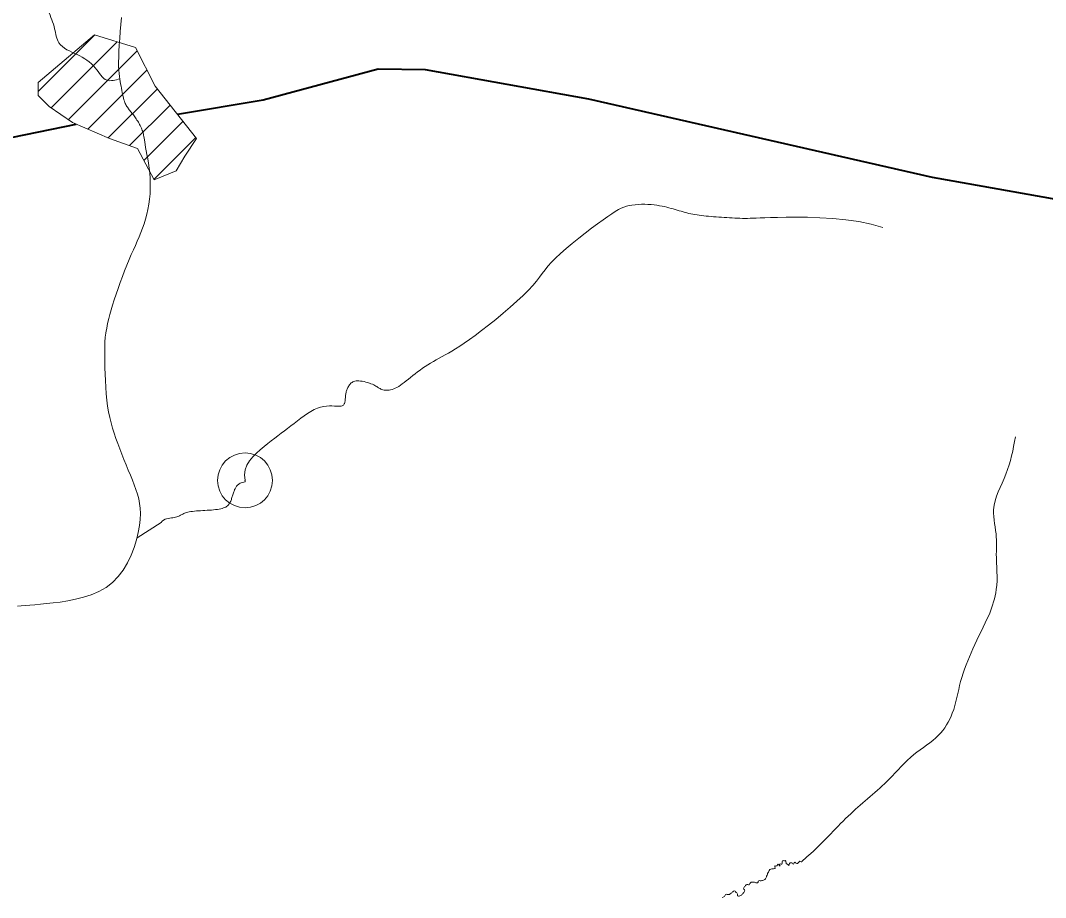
# Model space of a CAD drawing. Extents: x 553962 to 842807, y 8883888 to 9032388.
# Drawn here: x 605543 to 607039, y 8911165 to 8912445 of the extents above; entities that cross this region are included whole.
import ezdxf

# ---------------------------------------------------------------- set-up
doc = ezdxf.new("R2010")
doc.units = 0
doc.header["$LTSCALE"] = 160
doc.header["$PDMODE"] = 32
doc.header["$PDSIZE"] = 80
doc.layers.add('6', color=7, linetype='Continuous', lineweight=13)

msp = doc.modelspace()

# ---------------------------------------------------------------- linework, layer by layer
at = {"layer": '6'}
for p, q in [((605569.1, 8912340.8), (605651.9, 8912423.6)), ((605587.8, 8912317.1), (605684.3, 8912413.5)), ((605613, 8912299.8), (605713.6, 8912400.4)), ((605641.7, 8912286.1), (605727.8, 8912372.3)), ((605671.4, 8912273.4), (605742.9, 8912344.9)), ((605702.5, 8912262), (605761.6, 8912321.2)), ((605723.3, 8912240.4), (605780.4, 8912297.5)), ((605738, 8912212.7), (605799.2, 8912273.8)), ((605867, 8911770.6), (605869, 8911771.1))]:
    msp.add_line(p, q, dxfattribs=at)
for points in [[(605724, 8912270.4), (605723.5, 8912273), (605723.2, 8912275.2), (605722.8, 8912277.2), (605722.5, 8912279), (605722.1, 8912280.7), (605721.6, 8912282.5), (605721, 8912284.2), (605720.3, 8912285.9), (605719.6, 8912287.7), (605718.8, 8912289.4), (605718, 8912291.2), (605717.1, 8912292.9), (605716.2, 8912294.5), (605715.2, 8912296.2), (605714.2, 8912297.8), (605713.2, 8912299.4), (605712.2, 8912301), (605711.2, 8912302.5), (605710.2, 8912303.9), (605709.1, 8912305.4), (605708, 8912306.8), (605707, 8912308.1), (605705.9, 8912309.4), (605704.9, 8912310.7), (605703.9, 8912312), (605702.9, 8912313.2), (605701.9, 8912314.4), (605701, 8912315.6), (605700.1, 8912316.8), (605699.2, 8912318), (605698.4, 8912319.2), (605697.6, 8912320.5), (605696.9, 8912321.9), (605696.2, 8912323.4), (605695.5, 8912325.1), (605694.8, 8912326.9), (605694.2, 8912329), (605693.5, 8912331.3), (605692.9, 8912333.9), (605692.3, 8912336.6), (605691.7, 8912339.5), (605691.1, 8912342.6), (605690.5, 8912345.8), (605689.9, 8912349), (605689.3, 8912352.3), (605688.7, 8912355.7), (605688.1, 8912359.2), (605687.5, 8912363), (605687, 8912367.3), (605686.6, 8912372.1), (605686.4, 8912377.6), (605686.3, 8912383.9), (605686.5, 8912391.2), (605686.8, 8912399.5), (605687.4, 8912408.7), (605688.1, 8912418.5), (605688.9, 8912428.7), (605689.8, 8912439), (605690.7, 8912449.2)], [(605581.2, 8911593.9), (605590.8, 8911594.9), (605601.2, 8911596.2), (605612.2, 8911597.9), (605623.7, 8911600.2), (605635.2, 8911603.1), (605646.6, 8911606.9), (605657.6, 8911611.6), (605668, 8911617.5), (605677.5, 8911624.7), (605685.9, 8911633.2), (605693.2, 8911642.9), (605699.5, 8911653.4), (605704.7, 8911664.4), (605709, 8911675.6), (605712.5, 8911686.8), (605715, 8911697.6), (605716.8, 8911707.7), (605717.8, 8911716.8), (605718.2, 8911725.2), (605717.9, 8911732.9), (605717, 8911740.1), (605715.7, 8911746.9), (605713.9, 8911753.6), (605711.7, 8911760.2), (605709.2, 8911767), (605706.5, 8911774), (605703.6, 8911781.3), (605700.5, 8911788.8), (605697.4, 8911796.4), (605694.2, 8911804.1), (605691.1, 8911811.9), (605688, 8911819.6), (605685.1, 8911827.3), (605682.3, 8911834.8), (605679.8, 8911842.3), (605677.5, 8911849.9), (605675.3, 8911857.6), (605673.5, 8911865.4), (605671.8, 8911873.5), (605670.4, 8911881.9), (605669.2, 8911890.8), (605668.3, 8911900.1), (605667.6, 8911909.6), (605667.1, 8911919.2), (605666.7, 8911928.7), (605666.5, 8911937.8), (605666.4, 8911946.3), (605666.3, 8911954), (605666.3, 8911960.7), (605666.3, 8911966.2), (605666.3, 8911970.7), (605666.4, 8911974.4), (605666.5, 8911977.5), (605666.7, 8911980.3), (605666.9, 8911982.8), (605667.2, 8911985.4), (605667.7, 8911988.3), (605668.2, 8911991.6), (605669, 8911995.4), (605669.8, 8911999.8), (605670.9, 8912004.6), (605672.2, 8912010), (605673.8, 8912015.9), (605675.6, 8912022.4), (605677.7, 8912029.5), (605680.1, 8912037.2), (605682.8, 8912045.3), (605685.6, 8912053.7), (605688.7, 8912062.3), (605691.9, 8912071), (605695.1, 8912079.5), (605698.4, 8912087.8), (605701.6, 8912095.7), (605704.8, 8912103), (605707.9, 8912109.9), (605710.8, 8912116.5), (605713.7, 8912122.9), (605716.4, 8912129.1), (605719, 8912135.3), (605721.4, 8912141.6), (605723.6, 8912148.1), (605725.6, 8912154.9), (605727.5, 8912161.9), (605729, 8912169.1), (605730.4, 8912176.5), (605731.4, 8912184.1), (605732.2, 8912191.7), (605732.6, 8912199.3), (605732.6, 8912207), (605732.4, 8912214.6), (605731.8, 8912222.1), (605731, 8912229.4), (605730, 8912236.3), (605728.9, 8912242.9), (605727.8, 8912249), (605726.8, 8912254.6), (605725.8, 8912259.5), (605725.1, 8912263.8), (605724.5, 8912267.3), (605724, 8912270.4)], [(606145.7, 8911947), (606149.8, 8911949.4), (606154.1, 8911951.8), (606158.5, 8911954.2), (606162.9, 8911956.7), (606167.6, 8911959.3), (606172.6, 8911962.2), (606178, 8911965.4), (606184, 8911969.3), (606190.7, 8911973.7), (606198.2, 8911979), (606206.6, 8911985.1), (606216, 8911992.2), (606226.1, 8912000.2), (606236.6, 8912008.6), (606247.2, 8912017.4), (606257.6, 8912026.3), (606267.5, 8912035), (606276.5, 8912043.4), (606284.3, 8912051.1), (606290.7, 8912057.9), (606296, 8912064.2), (606300.5, 8912069.9), (606304.5, 8912075.3), (606308.5, 8912080.7), (606312.8, 8912086.1), (606317.8, 8912091.8), (606323.7, 8912098), (606330.9, 8912104.7), (606339.2, 8912111.9), (606348.1, 8912119.4), (606357.6, 8912126.9), (606367.1, 8912134.3), (606376.4, 8912141.4), (606385.1, 8912147.9), (606393.1, 8912153.7), (606400, 8912158.6), (606405.8, 8912162.7), (606411, 8912166.1), (606415.5, 8912168.8)], [(606415.5, 8912168.8), (606419.5, 8912170.9), (606423.4, 8912172.5), (606427.2, 8912173.8), (606431.1, 8912174.7), (606435.3, 8912175.4), (606439.8, 8912175.9), (606444.4, 8912176.3), (606449.2, 8912176.4), (606453.9, 8912176.4), (606458.6, 8912176.2), (606463.2, 8912176), (606467.6, 8912175.6), (606471.7, 8912175), (606475.6, 8912174.4), (606479.3, 8912173.8), (606482.8, 8912173), (606486.1, 8912172.2), (606489.3, 8912171.4), (606492.4, 8912170.5), (606495.4, 8912169.6), (606498.4, 8912168.7), (606501.3, 8912167.9), (606504.2, 8912167), (606507, 8912166.2), (606509.9, 8912165.4), (606512.7, 8912164.6), (606515.6, 8912163.8), (606518.4, 8912163.2), (606521.3, 8912162.5), (606524.3, 8912161.9), (606527.2, 8912161.4), (606530.3, 8912160.9), (606533.4, 8912160.4), (606536.7, 8912160), (606540, 8912159.6), (606543.5, 8912159.2), (606547, 8912158.9), (606550.7, 8912158.6), (606554.5, 8912158.3)], [(606554.5, 8912158.3), (606558.4, 8912158), (606562.2, 8912157.8), (606566.1, 8912157.5), (606570, 8912157.2), (606573.9, 8912157), (606577.7, 8912156.8), (606581.5, 8912156.5), (606585.2, 8912156.3), (606589, 8912156.1), (606592.7, 8912156), (606596.4, 8912155.9), (606600.1, 8912155.8), (606603.8, 8912155.9), (606607.6, 8912156), (606611.7, 8912156.2), (606616.5, 8912156.4), (606622.2, 8912156.6), (606629.1, 8912156.9), (606637.5, 8912157.1), (606647.8, 8912157.3), (606660.2, 8912157.5), (606674.9, 8912157.6), (606691.5, 8912157.5), (606709.4, 8912156.9), (606728.2, 8912155.8), (606747.3, 8912154), (606766.3, 8912151.3), (606784.5, 8912147.5), (606801.4, 8912142.5)], [(606052.2, 8911915.6), (606054.6, 8911914.7), (606056.8, 8911913.8), (606058.6, 8911913), (606060.3, 8911912.1), (606061.7, 8911911.3), (606063, 8911910.4), (606064.2, 8911909.7), (606065.4, 8911908.9), (606066.6, 8911908.2), (606067.8, 8911907.5), (606069.1, 8911906.9), (606070.6, 8911906.3), (606072.1, 8911905.8), (606073.7, 8911905.5), (606075.5, 8911905.2), (606077.3, 8911905.1), (606079.2, 8911905.2), (606081.2, 8911905.4), (606083.2, 8911905.8), (606085.4, 8911906.4), (606087.7, 8911907.2), (606090, 8911908.2), (606092.4, 8911909.3), (606095, 8911910.8), (606097.6, 8911912.4), (606100.3, 8911914.3), (606103.2, 8911916.4), (606106.1, 8911918.8), (606109.2, 8911921.2), (606112.4, 8911923.8), (606115.6, 8911926.5), (606119, 8911929.2), (606122.5, 8911931.9), (606126.1, 8911934.6), (606129.8, 8911937.2), (606133.6, 8911939.7), (606137.5, 8911942.2), (606141.6, 8911944.6), (606145.7, 8911947)], [(606015.7, 8911885.1), (606016.1, 8911886), (606016.4, 8911887), (606016.6, 8911888.1), (606016.8, 8911889.2), (606016.9, 8911890.4), (606017, 8911891.6), (606017.1, 8911892.8), (606017.2, 8911894.1), (606017.3, 8911895.4), (606017.4, 8911896.7), (606017.6, 8911898), (606017.8, 8911899.2), (606018, 8911900.5), (606018.3, 8911901.8), (606018.6, 8911903.1), (606019, 8911904.3), (606019.4, 8911905.6), (606019.9, 8911906.9), (606020.4, 8911908.2), (606021, 8911909.4), (606021.6, 8911910.6), (606022.3, 8911911.8), (606023.1, 8911912.9), (606024, 8911914), (606024.9, 8911915), (606025.9, 8911915.9), (606027, 8911916.7), (606028.2, 8911917.4), (606029.6, 8911918), (606031.1, 8911918.4), (606032.8, 8911918.7), (606034.8, 8911918.9), (606036.9, 8911918.8), (606039.2, 8911918.6), (606041.7, 8911918.2), (606044.4, 8911917.7), (606047, 8911917.1), (606049.7, 8911916.4), (606052.2, 8911915.6)], [(605870.8, 8911773.7), (605870, 8911781.7), (605871, 8911789.1), (605873.5, 8911796), (605877.3, 8911802.3), (605882.1, 8911808.1), (605887.4, 8911813.4), (605893, 8911818.4), (605898.7, 8911823), (605904.1, 8911827.3), (605909.2, 8911831.3), (605914.1, 8911835.1), (605918.9, 8911838.8), (605923.6, 8911842.4), (605928.2, 8911845.9), (605932.8, 8911849.5), (605937.5, 8911853.1), (605942.3, 8911856.8), (605947.2, 8911860.6), (605952.1, 8911864.4), (605957, 8911867.9), (605961.9, 8911871.3), (605966.8, 8911874.3), (605971.7, 8911876.9), (605976.5, 8911879), (605981.1, 8911880.4), (605985.6, 8911881.4), (605989.9, 8911882), (605994, 8911882.2), (605997.7, 8911882.2), (606001.2, 8911882.1), (606004.3, 8911881.9), (606006.9, 8911881.8), (606009.2, 8911881.9), (606011, 8911882.1), (606012.5, 8911882.4), (606013.6, 8911882.9), (606014.5, 8911883.6), (606015.2, 8911884.3), (606015.7, 8911885.1)], [(605869, 8911771.1), (605870.8, 8911771.3), (605870.8, 8911773.7)], [(605830.5, 8911731.3), (605833, 8911731.7), (605835.4, 8911732.2), (605837.5, 8911732.7), (605839.4, 8911733.4), (605841.1, 8911734.1), (605842.6, 8911734.8), (605844, 8911735.7), (605845.2, 8911736.6), (605846.2, 8911737.6), (605847.1, 8911738.6), (605847.9, 8911739.7), (605848.7, 8911740.8), (605849.3, 8911742), (605849.9, 8911743.3), (605850.4, 8911744.5), (605850.9, 8911745.8), (605851.3, 8911747.2), (605851.8, 8911748.5), (605852.2, 8911749.9), (605852.6, 8911751.3), (605853.1, 8911752.8), (605853.5, 8911754.2), (605854, 8911755.5), (605854.4, 8911756.8), (605854.8, 8911758.1), (605855.3, 8911759.3), (605855.7, 8911760.5), (605856.2, 8911761.5), (605856.7, 8911762.5), (605857.2, 8911763.5), (605857.8, 8911764.4), (605858.5, 8911765.3), (605859.3, 8911766.1), (605860.2, 8911767), (605861.2, 8911767.8), (605862.4, 8911768.6), (605863.8, 8911769.4), (605865.3, 8911770.1), (605867, 8911770.6)], [(605713.7, 8911690), (605748.5, 8911712.3), (605750.1, 8911714.3), (605752, 8911715.8), (605754.2, 8911716.9), (605756.5, 8911717.7), (605758.8, 8911718.2), (605761.2, 8911718.6), (605763.5, 8911718.8), (605765.7, 8911719.1), (605767.7, 8911719.5), (605769.5, 8911719.9), (605771.1, 8911720.3), (605772.6, 8911720.9), (605774.1, 8911721.4), (605775.4, 8911722), (605776.6, 8911722.7), (605777.8, 8911723.3), (605779, 8911723.9), (605780.2, 8911724.5), (605781.4, 8911725.1), (605782.7, 8911725.7), (605784.1, 8911726.3), (605785.7, 8911726.8), (605787.5, 8911727.3), (605789.5, 8911727.7), (605791.8, 8911728.1), (605794.3, 8911728.4), (605797, 8911728.7), (605799.8, 8911729), (605802.8, 8911729.2), (605806, 8911729.4), (605809.1, 8911729.6), (605812.3, 8911729.8), (605815.5, 8911730), (605818.7, 8911730.2), (605821.8, 8911730.4), (605824.8, 8911730.7), (605827.7, 8911731), (605830.5, 8911731.3)], [(605538.9, 8911590.2), (605544.4, 8911590.7), (605550.4, 8911591.2), (605557.1, 8911591.8), (605564.4, 8911592.3), (605572.4, 8911593.1), (605581.2, 8911593.9)], [(606652.9, 8911213.8), (606651.8, 8911214.3), (606650.8, 8911213.8), (606650.4, 8911212.7), (606651.2, 8911212.2), (606651.3, 8911211.2), (606650.2, 8911211.3), (606649.9, 8911212.4), (606649.4, 8911213.3), (606648.5, 8911213.9), (606647.6, 8911213), (606647.3, 8911211.8), (606646.5, 8911211.1), (606645.3, 8911210.9), (606644.4, 8911211.4), (606643.6, 8911210.6), (606643.7, 8911209.5), (606644.2, 8911208.6), (606644.3, 8911207.6), (606643.2, 8911207.3), (606641.9, 8911207.1), (606640.8, 8911207), (606639.5, 8911207), (606637.9, 8911206.5), (606636.5, 8911205.9), (606635.4, 8911204.5), (606634.8, 8911203.5), (606634.3, 8911202.3), (606633.9, 8911201.4), (606633.3, 8911199.9), (606632.9, 8911198.8), (606632.4, 8911197.6), (606631.8, 8911196.3), (606631.4, 8911195.3), (606631.2, 8911194.3), (606630.7, 8911193.1), (606629.9, 8911192.3), (606629.2, 8911191.6), (606628.3, 8911190.8), (606627.2, 8911190.2), (606626, 8911189.8), (606625, 8911189.7), (606623.8, 8911189.5), (606622.6, 8911189.5), (606621.3, 8911189.8), (606620.3, 8911189.4), (606619.6, 8911188.7), (606619.2, 8911187.4), (606618.5, 8911186.6), (606617.3, 8911186.6), (606616.1, 8911186.7), (606615, 8911187.1), (606614, 8911187.4), (606612.9, 8911187.6), (606611.3, 8911187.7), (606610.1, 8911187.6), (606609, 8911187.4), (606608.3, 8911186.6), (606607.4, 8911185.6), (606606.9, 8911184.6), (606606.2, 8911183.7), (606605.2, 8911183.6), (606604.2, 8911184.1), (606603.1, 8911183.9), (606602.1, 8911183.5), (606601.1, 8911182.6), (606600.4, 8911181.8), (606599.6, 8911181), (606598.9, 8911180.1), (606598.4, 8911179.1), (606598.2, 8911178), (606598.7, 8911177.1), (606599.6, 8911176.3), (606599.8, 8911175.2), (606599.6, 8911174.1), (606599.2, 8911173.2), (606598.5, 8911172.3), (606597.3, 8911171.1), (606596.5, 8911170.1), (606595.8, 8911169.3), (606594.9, 8911168.7), (606593.9, 8911168.1), (606592.9, 8911167.6), (606591.6, 8911167.2), (606590.6, 8911167), (606589.5, 8911167.7), (606589.4, 8911168.8), (606589.3, 8911169.9), (606588.6, 8911170.8), (606588.2, 8911171.8), (606587.5, 8911172.6), (606586.6, 8911173.3), (606585.9, 8911174.2), (606584.6, 8911174.7), (606583.6, 8911174.3), (606582.7, 8911173.5), (606581.6, 8911172.7), (606580.8, 8911172.1), (606580, 8911171.4), (606578.8, 8911170.4), (606577.5, 8911169.5)], [(606685, 8911219.6), (606684.4, 8911219.2), (606683.7, 8911218.2), (606683.1, 8911217.3), (606682.1, 8911216.9), (606681.3, 8911217.6), (606680.3, 8911218), (606679.3, 8911217.1), (606678.4, 8911216.3), (606677.7, 8911215.5), (606676.8, 8911214.9), (606675.8, 8911214.8), (606674.8, 8911215.2), (606674, 8911215.8), (606673.1, 8911216.5), (606672, 8911215.9), (606671.4, 8911214.7), (606671.1, 8911213.7), (606670.1, 8911214), (606669.3, 8911215.3), (606668.4, 8911215.8), (606667.2, 8911215.8), (606666.2, 8911215.6), (606665.3, 8911214.9), (606664.7, 8911213.8), (606664.5, 8911212.7), (606663.7, 8911212), (606663.2, 8911213), (606662, 8911213.6), (606660.9, 8911214), (606660.1, 8911214.9), (606660.1, 8911215.9), (606660, 8911217), (606659.6, 8911218), (606659, 8911219.1), (606657.9, 8911218.8), (606657, 8911218.5), (606655.9, 8911219.1), (606655.1, 8911218.5), (606654.4, 8911217.3), (606654.3, 8911216), (606654.3, 8911214.8), (606654.1, 8911213.8), (606652.9, 8911213.8)], [(606577.5, 8911169.5), (606576.3, 8911169.3), (606575.2, 8911169.3), (606574.2, 8911169.7), (606573.1, 8911169.8), (606572, 8911169.4), (606571.3, 8911168.7), (606570.6, 8911167.6), (606570.1, 8911166.7), (606569.2, 8911166.2), (606566.8, 8911165.1)]]:
    msp.add_lwpolyline(points, dxfattribs=at)
msp.add_lwpolyline([(605651.2, 8912423.8), (605711.2, 8912405.1), (605739.6, 8912349), (605800.2, 8912272.6), (605783.2, 8912246.5), (605770.2, 8912225.5), (605738.4, 8912211.9), (605714.1, 8912257.8), (605673.3, 8912272.6), (605618.9, 8912295.8), (605584.9, 8912319), (605569.1, 8912335.4), (605569.1, 8912354.1)], close=True, dxfattribs=at)
at = {"layer": '6', "lineweight": 40}
for points in [[(605772.2, 8912307.9), (605897.3, 8912328.7), (606065.1, 8912373.9), (606133.7, 8912373.3), (606372, 8912330.1), (606873.2, 8912216.1), (607100.6, 8912175.7), (607588, 8912059.9)], [(604543.9, 8912340.6), (605101.4, 8912305.4), (605375.6, 8912286.6), (605531.9, 8912274.2), (605624.5, 8912293.4)]]:
    msp.add_lwpolyline(points, dxfattribs=at)
at = {"layer": '6'}
for points in [[(605688.2, 8912359.7), (605669.5, 8912357.4), (605652.4, 8912375.3), (605625.9, 8912394.8), (605599.4, 8912412), (605593.1, 8912432.2), (605583.8, 8912458.8), (605570.5, 8912487.6), (605557.3, 8912502.4), (605537.8, 8912504), (605520.6, 8912493.1), (605487.1, 8912470.4), (605455.9, 8912447.8), (605418.5, 8912429.9), (605375.6, 8912414.3), (605338.2, 8912412), (605306.2, 8912426), (605281.2, 8912447.1), (605260.2, 8912472), (605211.8, 8912493.8), (605164.3, 8912493.8), (605122.2, 8912485.3), (605105, 8912494.6), (605091, 8912520.3), (605077, 8912543.7), (605045, 8912559.3), (605006.8, 8912581.2), (604956.9, 8912602.2), (604919, 8912627.2), (604912.4, 8912633.3), (604884, 8912664.4), (604871.7, 8912675.4), (604855, 8912690.5), (604834.6, 8912703.3), (604830, 8912706.5), (604821.3, 8912710)], [(606994.9, 8911837), (606980.9, 8911782.8), (606962.9, 8911730.7), (606966.9, 8911690.6), (606966.9, 8911666.5), (606966.9, 8911614.4), (606956.8, 8911578.3)], [(606956.8, 8911578.3), (606932.8, 8911528.1), (606914.8, 8911480), (606902.7, 8911433.9), (606882.7, 8911401.8), (606846.6, 8911373.7), (606810.5, 8911337.6), (606754.4, 8911287.4), (606696.2, 8911229.3), (606685, 8911219.6)]]:
    msp.add_spline(points, degree=3, dxfattribs=at)
msp.add_point((605870.8, 8911773.7), dxfattribs=at)

doc.saveas('drawing.dxf')
